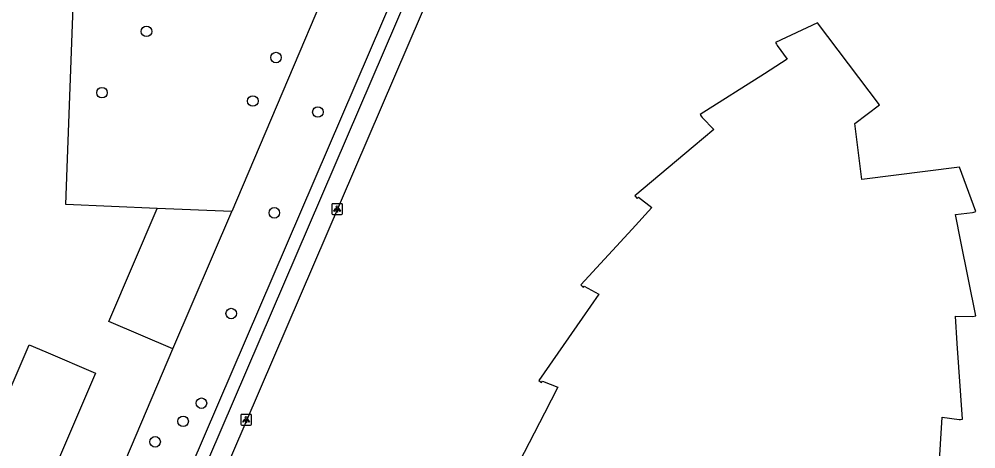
# Model space of a CAD drawing. Extents: x 160732 to 162105, y 387428 to 388479.
# Drawn here: x 161877.8 to 161966.6, y 387665.8 to 387705.7 of the extents above; entities that cross this region are included whole.
import ezdxf

# ---------------------------------------------------------------- set-up
doc = ezdxf.new("R2010")
doc.units = 0
for name, color, linetype in [('IMGEO_Boom', 7, 'Continuous'), ('IMGEO_Fietspad_gesloten', 7, 'Continuous'), ('IMGEO_Groenvoorziening', 7, 'Continuous'), ('IMGEO_Lichtpunt', 7, 'Continuous'), ('IMGEO_Pand', 7, 'Continuous'), ('IMGEO_Voetpad_open', 7, 'Continuous')]:
    doc.layers.add(name, color=color, linetype=linetype)

msp = doc.modelspace()

# ---------------------------------------------------------------- linework, layer by layer
at = {"layer": 'IMGEO_Boom'}
for centre in [(161889.613, 387704.584), (161901.64, 387702.152), (161885.48, 387698.895), (161899.49, 387698.122), (161905.528, 387697.1), (161901.481, 387687.743), (161897.485, 387678.395), (161894.716, 387670.07), (161893.014, 387668.397), (161890.412, 387666.489)]:
    msp.add_circle(centre, 0.489, dxfattribs=at)
at = {"layer": 'IMGEO_Fietspad_gesloten'}
for points in [[(161940.506, 387765.69), (161941.509, 387765.032), (161932.572, 387751.385), (161886.105, 387643.404)], [(161933.668, 387755.273), (161931.787, 387752.401), (161931.51, 387751.953), (161930.67, 387750), (161887.355, 387649.335), (161885.124, 387644.161)]]:
    msp.add_lwpolyline(points, dxfattribs=at)
at = {"layer": 'IMGEO_Groenvoorziening'}
for points in [[(161890.604, 387688.136), (161882.13, 387688.528), (161882.254, 387691.929), (161883.011, 387712.698), (161899.997, 387712.055), (161901.551, 387750), (161901.63, 387751.922), (161912.478, 387751.368), (161912.445, 387752.781), (161921.159, 387752.145), (161922.388, 387754.906)], [(161925.615, 387754.9), (161923.593, 387750), (161911.574, 387720.882), (161897.533, 387687.883)], [(161880.358, 387647.581), (161892.061, 387675.119)]]:
    msp.add_lwpolyline(points, dxfattribs=at)
at = {"layer": 'IMGEO_Lichtpunt'}
for p, q in [((161906.83, 387688.499), (161906.83, 387687.692)), ((161906.83, 387688.499), (161906.83, 387687.692)), ((161907.732, 387688.594), (161906.924, 387688.594)), ((161907.732, 387688.594), (161906.924, 387688.594)), ((161907.826, 387687.692), (161907.826, 387688.499)), ((161907.826, 387687.692), (161907.826, 387688.499)), ((161906.924, 387687.598), (161907.732, 387687.598)), ((161906.924, 387687.598), (161907.732, 387687.598)), ((161898.366, 387668.945), (161898.366, 387668.138)), ((161898.366, 387668.945), (161898.366, 387668.138)), ((161899.268, 387669.04), (161898.46, 387669.04)), ((161899.268, 387669.04), (161898.46, 387669.04)), ((161899.362, 387668.138), (161899.362, 387668.945)), ((161899.362, 387668.138), (161899.362, 387668.945)), ((161898.46, 387668.044), (161899.268, 387668.044)), ((161898.46, 387668.044), (161899.268, 387668.044))]:
    msp.add_line(p, q, dxfattribs=at)
for points in [[(161907.204, 387688.163), (161907.243, 387688.135), (161907.055, 387687.873), (161907.017, 387687.9), (161907.204, 387688.163)], [(161907.306, 387688.115), (161907.353, 387688.115), (161907.353, 387687.793), (161907.306, 387687.793), (161907.306, 387688.115)], [(161907.416, 387688.135), (161907.454, 387688.162), (161907.641, 387687.9), (161907.602, 387687.872), (161907.416, 387688.135)], [(161898.74, 387668.609), (161898.779, 387668.581), (161898.591, 387668.319), (161898.553, 387668.346), (161898.74, 387668.609)], [(161898.842, 387668.561), (161898.889, 387668.561), (161898.889, 387668.239), (161898.842, 387668.239), (161898.842, 387668.561)], [(161898.952, 387668.581), (161898.99, 387668.608), (161899.177, 387668.346), (161899.138, 387668.318), (161898.952, 387668.581)]]:
    msp.add_lwpolyline(points, dxfattribs=at)
for centre in [(161907.329, 387688.297), (161898.865, 387668.743)]:
    msp.add_circle(centre, 0.0994, dxfattribs=at)
for centre, start, end in [((161906.924, 387688.499), 90, 180), ((161906.924, 387688.499), 90, 180), ((161907.732, 387688.499), 0, 90), ((161907.732, 387688.499), 0, 90), ((161906.924, 387687.692), 180, 270), ((161906.924, 387687.692), 180, 270), ((161907.732, 387687.692), 270, 0), ((161907.732, 387687.692), 270, 360), ((161898.46, 387668.945), 90, 180), ((161898.46, 387668.945), 90, 180), ((161899.268, 387668.945), 0, 90), ((161899.268, 387668.945), 0, 90), ((161898.46, 387668.138), 180, 270), ((161898.46, 387668.138), 180, 270), ((161899.268, 387668.138), 270, 0), ((161899.268, 387668.138), 270, 360)]:
    msp.add_arc(centre, 0.0946, start, end, dxfattribs=at)
at = {"layer": 'IMGEO_Pand'}
for points in [[(161962.902, 387659.234), (161963.336, 387666.263), (161963.492, 387668.784), (161965.081, 387668.56), (161965.21, 387668.57), (161965.389, 387668.584), (161964.912, 387675.611), (161964.741, 387678.14), (161966.333, 387678.114), (161966.463, 387678.149), (161966.634, 387678.194), (161965.25, 387685.091), (161964.752, 387687.575), (161966.326, 387687.763), (161966.446, 387687.803), (161966.622, 387687.862), (161965.124, 387691.967), (161956.057, 387690.833), (161955.38, 387696.023), (161957.675, 387697.758), (161951.94, 387705.375), (161948.033, 387703.556), (161948.111, 387703.401), (161948.18, 387703.262), (161949.115, 387701.995), (161946.994, 387700.648), (161941.033, 387696.862), (161941.119, 387696.724), (161941.202, 387696.591)], [(161941.202, 387696.591), (161942.301, 387695.475), (161940.368, 387693.854), (161934.973, 387689.332), (161935.168, 387689.081), (161935.292, 387689.193), (161936.541, 387688.242), (161934.706, 387686.241), (161929.944, 387681.048), (161930.073, 387680.936), (161930.181, 387680.842), (161930.27, 387680.944), (161931.621, 387680.18), (161930.075, 387677.969), (161926.038, 387672.194), (161926.183, 387672.088), (161926.296, 387672.006), (161926.403, 387672.132), (161927.811, 387671.55), (161926.581, 387669.161), (161923.273, 387662.733)], [(161892.061, 387675.119), (161886.124, 387677.648), (161890.604, 387688.136)], [(161897.533, 387687.883), (161890.604, 387688.136)], [(161892.061, 387675.119), (161897.533, 387687.883)], [(161884.875, 387672.864), (161881.079, 387663.972), (161880.861, 387658.79), (161875.283, 387658.987), (161875.251, 387658.129), (161869.525, 387658.352), (161869.729, 387663.348), (161869.759, 387664.092), (161870.646, 387664.061), (161870.894, 387669.641), (161876.123, 387669.425), (161878.714, 387675.495), (161880.277, 387674.828), (161884.875, 387672.864)]]:
    msp.add_lwpolyline(points, dxfattribs=at)
at = {"layer": 'IMGEO_Voetpad_open'}
msp.add_lwpolyline([(161887.626, 387642.23), (161920.196, 387717.943)], dxfattribs=at)

doc.saveas('drawing.dxf')
